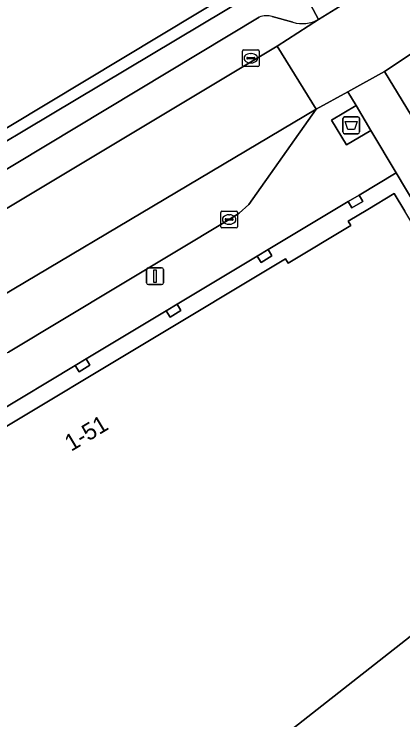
# Model space of a CAD drawing. Extents: x 159888 to 160761, y 384031 to 384750.
# Drawn here: x 160445.57 to 160468.65, y 384536.86 to 384578.8 of the extents above; entities that cross this region are included whole.
import ezdxf

# ---------------------------------------------------------------- set-up
doc = ezdxf.new("R2010")
doc.units = 0
for name, color, linetype in [('IMGEO_Afval_apart_plaats', 7, 'Continuous'), ('IMGEO_Erf', 7, 'Continuous'), ('IMGEO_Fietspad_gesloten', 7, 'Continuous'), ('IMGEO_Kolk', 7, 'Continuous'), ('IMGEO_Lichtmast', 7, 'Continuous'), ('IMGEO_Pand', 7, 'Continuous'), ('IMGEO_Pand_nummerreeks', 7, 'Continuous'), ('IMGEO_Pand_overbouw', 7, 'Continuous'), ('IMGEO_Parkeervlak_open', 7, 'Continuous'), ('IMGEO_Rijbaan_lokaal_gesloten', 7, 'Continuous'), ('IMGEO_Rijbaan_lokaal_open', 7, 'Continuous'), ('IMGEO_Voetpad_gesloten', 7, 'Continuous'), ('IMGEO_Voetpad_open', 7, 'Continuous')]:
    doc.layers.add(name, color=color, linetype=linetype)

msp = doc.modelspace()

# ---------------------------------------------------------------- linework, layer by layer
at = {"layer": 'IMGEO_Afval_apart_plaats'}
for p, q in [((160465.188, 384572.691), (160465.978, 384572.691)), ((160465.978, 384572.691), (160465.188, 384572.691)), ((160465.088, 384571.791), (160465.088, 384572.591)), ((160465.088, 384572.591), (160465.088, 384571.791)), ((160466.078, 384572.591), (160466.078, 384571.791)), ((160466.078, 384571.791), (160466.078, 384572.591)), ((160465.978, 384571.691), (160465.188, 384571.691)), ((160465.188, 384571.691), (160465.978, 384571.691))]:
    msp.add_line(p, q, dxfattribs=at)
msp.add_lwpolyline([(160465.231, 384572.405), (160465.935, 384572.405), (160465.786, 384571.935), (160465.38, 384571.935), (160465.231, 384572.405)], dxfattribs=at)
for centre, start, end in [((160465.188, 384572.591), 90, 180), ((160465.188, 384572.591), 90, 180), ((160465.978, 384572.591), 0, 90), ((160465.978, 384572.591), 360, 90), ((160465.188, 384571.791), 180, 270), ((160465.188, 384571.791), 180, 270), ((160465.978, 384571.791), 270, 0), ((160465.978, 384571.791), 270, 0)]:
    msp.add_arc(centre, 0.1, start, end, dxfattribs=at)
at = {"layer": 'IMGEO_Erf'}
for points in [[(160469.422, 384567.408), (160468.257, 384569.373), (160466.054, 384568.046), (160466.278, 384567.667), (160465.618, 384567.276), (160465.394, 384567.655), (160460.651, 384564.801), (160460.877, 384564.424), (160460.229, 384564.034), (160460.003, 384564.411), (160455.253, 384561.557), (160455.479, 384561.18), (160454.832, 384560.791), (160454.605, 384561.168), (160449.85, 384558.308), (160450.076, 384557.93), (160449.426, 384557.542), (160449.201, 384557.92), (160444.449, 384555.066)], [(160420.926, 384503.774), (160424.352, 384506.518), (160445.899, 384523.596), (160445.557, 384524.165), (160445.433, 384524.372), (160443.403, 384527.748), (160439.447, 384534.325), (160438.003, 384539.546), (160436.076, 384539.012), (160435.044, 384542.736), (160436.954, 384543.281), (160436.151, 384548.915), (160461.68, 384564.249), (160461.834, 384563.992), (160465.563, 384566.236), (160465.409, 384566.493), (160466.566, 384567.188), (160468.137, 384568.133), (160468.762, 384567.092)]]:
    msp.add_lwpolyline(points, dxfattribs=at)
at = {"layer": 'IMGEO_Fietspad_gesloten'}
msp.add_lwpolyline([(160471.585, 384578.052), (160467.569, 384575.383), (160471.755, 384568.499)], dxfattribs=at)
at = {"layer": 'IMGEO_Kolk'}
for p, q in [((160459.123, 384575.749), (160459.123, 384576.601)), ((160459.198, 384576.675), (160460.05, 384576.675)), ((160459.611, 384576.455), (160459.636, 384576.455)), ((160460.124, 384576.601), (160460.124, 384575.749)), ((160459.382, 384576.169), (160459.382, 384576.181)), ((160459.82, 384576.132), (160459.422, 384576.132)), ((160459.425, 384576.218), (160459.823, 384576.218)), ((160459.866, 384576.181), (160459.866, 384576.169)), ((160460.05, 384575.675), (160459.198, 384575.675)), ((160459.634, 384575.895), (160459.609, 384575.895)), ((160457.837, 384566.163), (160457.837, 384567.015)), ((160457.912, 384567.089), (160458.764, 384567.089)), ((160458.325, 384566.869), (160458.35, 384566.869)), ((160458.838, 384567.015), (160458.838, 384566.163)), ((160458.096, 384566.583), (160458.096, 384566.595)), ((160458.534, 384566.546), (160458.136, 384566.546)), ((160458.139, 384566.632), (160458.537, 384566.632)), ((160458.58, 384566.595), (160458.58, 384566.583)), ((160458.764, 384566.089), (160457.912, 384566.089)), ((160458.348, 384566.309), (160458.323, 384566.309))]:
    msp.add_line(p, q, dxfattribs=at)
for points in [[(160459.123, 384575.749), (160459.123, 384576.601)], [(160459.198, 384576.675), (160460.05, 384576.675)], [(160460.124, 384576.601), (160460.124, 384575.749)], [(160460.05, 384575.675), (160459.198, 384575.675)], [(160457.837, 384566.163), (160457.837, 384567.015)], [(160457.912, 384567.089), (160458.764, 384567.089)], [(160458.838, 384567.015), (160458.838, 384566.163)], [(160458.764, 384566.089), (160457.912, 384566.089)]]:
    msp.add_lwpolyline(points, dxfattribs=at)
for centre, radius, start, end in [((160459.2, 384576.599), 0.0765, 91.552, 178.448), ((160459.2, 384576.599), 0.0765, 91.552, 178.448), ((160460.048, 384576.599), 0.0765, 1.552, 88.448), ((160460.048, 384576.599), 0.0765, 1.552, 88.448), ((160459.422, 384576.178), 0.0403, 85.8775, 175.7526), ((160459.419, 384576.168), 0.0366, 178.938, 274.7102), ((160459.823, 384576.175), 0.043, 264.8664, 352.4533), ((160459.827, 384576.18), 0.0386, 1.7309, 96.639), ((160459.2, 384575.751), 0.0765, 181.552, 268.448), ((160459.2, 384575.751), 0.0765, 181.552, 268.448), ((160460.048, 384575.751), 0.0765, 271.552, 358.448), ((160460.048, 384575.751), 0.0765, 271.552, 358.448), ((160457.914, 384567.013), 0.0765, 91.552, 178.448), ((160457.914, 384567.013), 0.0765, 91.552, 178.448), ((160458.762, 384567.013), 0.0765, 1.552, 88.448), ((160458.762, 384567.013), 0.0765, 1.552, 88.448), ((160458.136, 384566.592), 0.0403, 85.8775, 175.7526), ((160458.133, 384566.582), 0.0366, 178.938, 274.7102), ((160458.537, 384566.589), 0.043, 264.8664, 352.4533), ((160458.541, 384566.594), 0.0386, 1.7309, 96.639), ((160457.914, 384566.165), 0.0765, 181.552, 268.448), ((160457.914, 384566.165), 0.0765, 181.552, 268.448), ((160458.762, 384566.165), 0.0765, 271.552, 358.448), ((160458.762, 384566.165), 0.0765, 271.552, 358.448)]:
    msp.add_arc(centre, radius, start, end, dxfattribs=at)
for centre, major_axis, ratio, start_param, end_param in [((160459.61, 384576.175), (-0.387, 0.002), 0.722429, 4.712389, 7.853982), ((160459.635, 384576.175), (-0.39, 0.002), 0.717154, 1.570796, 4.712389), ((160458.324, 384566.589), (-0.387, 0.002), 0.722429, 4.712389, 7.853982), ((160458.349, 384566.589), (-0.39, 0.002), 0.717154, 1.570796, 4.712389)]:
    msp.add_ellipse(centre, major_axis=major_axis, ratio=ratio, start_param=start_param, end_param=end_param, dxfattribs=at)
at = {"layer": 'IMGEO_Lichtmast'}
for p, q in [((160453.441, 384562.822), (160453.441, 384563.622)), ((160453.441, 384563.622), (160453.441, 384562.822)), ((160453.541, 384563.722), (160454.331, 384563.722)), ((160454.331, 384563.722), (160453.541, 384563.722)), ((160454.431, 384563.622), (160454.431, 384562.822)), ((160454.431, 384562.822), (160454.431, 384563.622)), ((160454.331, 384562.722), (160453.541, 384562.722)), ((160453.541, 384562.722), (160454.331, 384562.722))]:
    msp.add_line(p, q, dxfattribs=at)
msp.add_lwpolyline([(160453.861, 384563.597), (160454.011, 384563.597), (160454.011, 384562.847), (160453.861, 384562.847), (160453.861, 384563.597)], dxfattribs=at)
for centre, start, end in [((160453.541, 384563.622), 90, 180), ((160453.541, 384563.622), 90, 180), ((160454.331, 384563.622), 0, 90), ((160454.331, 384563.622), 360, 90), ((160453.541, 384562.822), 180, 270), ((160453.541, 384562.822), 180, 270), ((160454.331, 384562.822), 270, 0), ((160454.331, 384562.822), 270, 0)]:
    msp.add_arc(centre, 0.1, start, end, dxfattribs=at)
at = {"layer": 'IMGEO_Pand'}
for points in [[(160461.033, 384581.623), (160453.478, 384593.674), (160453.322, 384593.923), (160452.509, 384593.413), (160442.566, 384587.246), (160437.736, 384584.147), (160438.257, 384583.285), (160438.111, 384583.181), (160432.047, 384578.89), (160423.166, 384572.604), (160426.417, 384566.77), (160428.859, 384562.226), (160429.614, 384562.681)], [(160479.161, 384549.765), (160478.909, 384550.185), (160468.762, 384567.092), (160468.137, 384568.133), (160466.566, 384567.188), (160465.409, 384566.493), (160465.563, 384566.236), (160461.834, 384563.992), (160461.68, 384564.249), (160436.151, 384548.915), (160436.954, 384543.281), (160435.044, 384542.736), (160436.076, 384539.012), (160438.003, 384539.546), (160439.447, 384534.325), (160443.403, 384527.748), (160445.433, 384524.372), (160445.557, 384524.165), (160445.899, 384523.596), (160471.203, 384543.477)], [(160466.278, 384567.667), (160466.054, 384568.046), (160465.394, 384567.655), (160465.618, 384567.276)], [(160460.877, 384564.424), (160460.651, 384564.801), (160460.003, 384564.411), (160460.229, 384564.034)], [(160455.479, 384561.18), (160455.253, 384561.557), (160454.605, 384561.168), (160454.832, 384560.791)], [(160450.076, 384557.93), (160449.85, 384558.308), (160449.201, 384557.92), (160449.426, 384557.542)], [(160488.936, 384534.93), (160487.757, 384536.875), (160482.889, 384544.99), (160479.793, 384550.133), (160479.161, 384549.765), (160471.203, 384543.477), (160445.899, 384523.596), (160424.352, 384506.518), (160420.926, 384503.774), (160416.215, 384500), (160414.155, 384498.367), (160425.564, 384484.062), (160440.9, 384491.039), (160442.203, 384488.75), (160446.354, 384492.06), (160454.254, 384497.681), (160453.942, 384498.111), (160454.092, 384498.231), (160452.683, 384500), (160449.739, 384503.694)]]:
    msp.add_lwpolyline(points, close=True, dxfattribs=at)
at = {"layer": 'IMGEO_Pand_overbouw'}
for points in [[(160469.422, 384567.408), (160468.257, 384569.373), (160466.054, 384568.046), (160466.278, 384567.667), (160465.618, 384567.276), (160465.394, 384567.655), (160460.651, 384564.801), (160460.877, 384564.424), (160460.229, 384564.034), (160460.003, 384564.411), (160455.253, 384561.557), (160455.479, 384561.18), (160454.832, 384560.791), (160454.605, 384561.168), (160449.85, 384558.308), (160450.076, 384557.93), (160449.426, 384557.542), (160449.201, 384557.92), (160444.449, 384555.066)], [(160439.447, 384534.325), (160438.003, 384539.546), (160436.076, 384539.012), (160435.044, 384542.736), (160436.954, 384543.281), (160436.151, 384548.915), (160461.68, 384564.249), (160461.834, 384563.992), (160465.563, 384566.236), (160465.409, 384566.493), (160466.566, 384567.188), (160468.137, 384568.133), (160468.762, 384567.092)]]:
    msp.add_lwpolyline(points, dxfattribs=at)
at = {"layer": 'IMGEO_Parkeervlak_open'}
for points in [[(160460.123, 384578.61), (160434.834, 384563.381), (160434.412, 384563.116)], [(160462.118, 384578.314), (160460.898, 384578.651)], [(160461.191, 384576.901), (160463.642, 384578.473)], [(160432.767, 384559.91), (160437.228, 384562.516), (160461.191, 384576.901)]]:
    msp.add_lwpolyline(points, dxfattribs=at)
msp.add_lwpolyline([(160458.337, 384566.59), (160458.925, 384566.958), (160459.498, 384567.481), (160463.506, 384573.139), (160436.506, 384557.107), (160436.857, 384557.271), (160437.223, 384557.371), (160444.495, 384558.444), (160445.235, 384558.712)], close=True, dxfattribs=at)
for centre, radius, start, end in [((160460.565, 384577.601), 1.102, 72.4091, 113.6476), ((160462.685, 384580.26), 2.027, 253.7499, 298.1624)]:
    msp.add_arc(centre, radius, start, end, dxfattribs=at)
at = {"layer": 'IMGEO_Rijbaan_lokaal_gesloten'}
msp.add_lwpolyline([(160467.002, 384582.668), (160466.21, 384580.825), (160465.195, 384579.421), (160463.642, 384578.473), (160461.191, 384576.901), (160463.506, 384573.139), (160465.391, 384574.168), (160467.569, 384575.383), (160471.585, 384578.052)], dxfattribs=at)
at = {"layer": 'IMGEO_Rijbaan_lokaal_open'}
msp.add_lwpolyline([(160431.872, 384554.363), (160433.566, 384555.285), (160435.452, 384556.441), (160436.506, 384557.107), (160463.506, 384573.139), (160461.191, 384576.901), (160437.228, 384562.516), (160432.767, 384559.91), (160432.39, 384559.689)], dxfattribs=at)
at = {"layer": 'IMGEO_Voetpad_gesloten'}
msp.add_lwpolyline([(160465.871, 384573.36), (160464.418, 384572.493), (160465.295, 384571.022), (160466.748, 384571.889)], close=True, dxfattribs=at)
at = {"layer": 'IMGEO_Voetpad_open'}
for points in [[(160424.95, 384634.77), (160430.061, 384626.562), (160431.742, 384627.583), (160431.561, 384627.882), (160432.219, 384628.281), (160432.509, 384627.803), (160431.851, 384627.403), (160431.955, 384627.232), (160436.322, 384620.038), (160436.887, 384620.394), (160451.894, 384595.522), (160451.383, 384595.228), (160452.509, 384593.413), (160453.322, 384593.923), (160453.478, 384593.674), (160454.434, 384594.24), (160458.462, 384587.864), (160462.394, 384581.605), (160462.088, 384581.42), (160463.642, 384578.473), (160465.195, 384579.421), (160464.393, 384580.732), (160446.684, 384610.177)], [(160463.642, 384578.473), (160462.088, 384581.42), (160461.157, 384580.856), (160429.927, 384562.164), (160430.463, 384561.279), (160434.587, 384563.77), (160434.834, 384563.381), (160460.123, 384578.61)], [(160460.898, 384578.651), (160462.118, 384578.314)], [(160467.569, 384575.383), (160465.391, 384574.168), (160465.871, 384573.36), (160466.748, 384571.889), (160468.257, 384569.373), (160469.422, 384567.408)], [(160471.755, 384568.499), (160467.569, 384575.383)], [(160444.449, 384555.066), (160449.201, 384557.92), (160449.85, 384558.308), (160454.605, 384561.168), (160455.253, 384561.557), (160460.003, 384564.411), (160460.651, 384564.801), (160465.394, 384567.655), (160466.054, 384568.046), (160468.257, 384569.373), (160466.748, 384571.889), (160465.295, 384571.022), (160464.418, 384572.493), (160465.871, 384573.36), (160465.391, 384574.168), (160463.506, 384573.139), (160459.498, 384567.481), (160458.925, 384566.958), (160458.337, 384566.59), (160445.235, 384558.712)]]:
    msp.add_lwpolyline(points, dxfattribs=at)
msp.add_lwpolyline([(160461.157, 384580.856), (160462.088, 384581.42), (160462.394, 384581.605), (160458.462, 384587.864), (160454.434, 384594.24), (160453.478, 384593.674), (160461.033, 384581.623), (160429.614, 384562.681), (160429.927, 384562.164)], close=True, dxfattribs=at)
for centre, radius, start, end in [((160460.565, 384577.601), 1.102, 72.4091, 113.6476), ((160462.685, 384580.26), 2.027, 253.7499, 298.1624)]:
    msp.add_arc(centre, radius, start, end, dxfattribs=at)

# ---------------------------------------------------------------- texts
at = {"layer": 'IMGEO_Pand_nummerreeks'}
msp.add_text('1-51', height=1, rotation=30.9913, dxfattribs=at).set_placement((160448.959, 384552.782))

doc.saveas('drawing.dxf')
